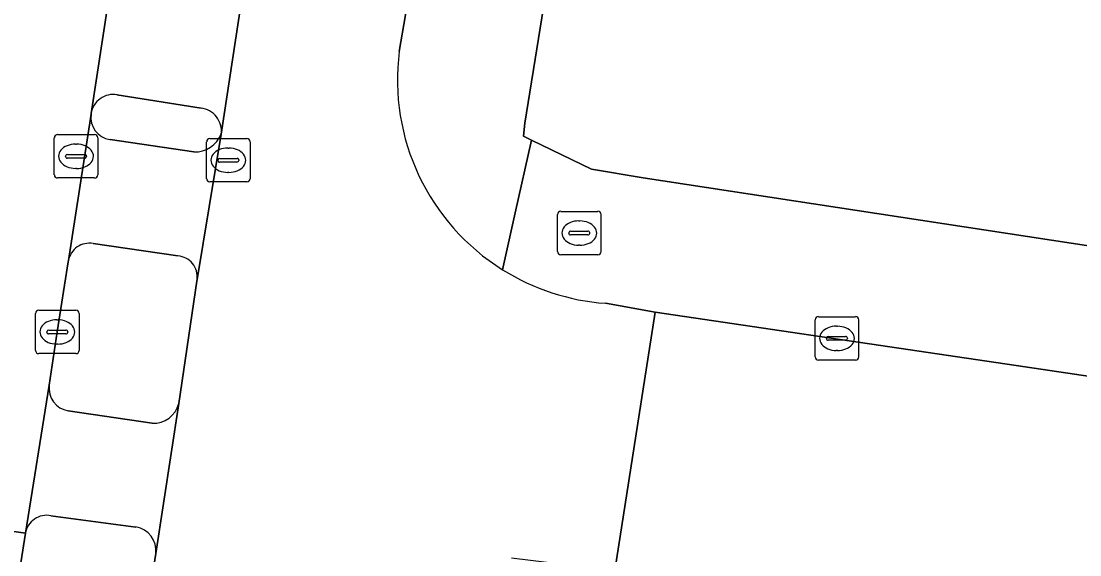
# Model space of a CAD drawing. Extents: x 161483 to 162250, y 379484 to 380833.
# Drawn here: x 161646.16 to 161670.56, y 380450.84 to 380463.15 of the extents above; entities that cross this region are included whole.
import ezdxf

# ---------------------------------------------------------------- set-up
doc = ezdxf.new("R2010")
doc.units = 0
for name, color, linetype in [('IMGEO_Berm_groen', 7, 'Continuous'), ('IMGEO_Brandkraan', 7, 'Continuous'), ('IMGEO_Erf', 7, 'Continuous'), ('IMGEO_Fietspad_gesloten', 7, 'Continuous'), ('IMGEO_Kolk', 7, 'Continuous'), ('IMGEO_Rijbaan_lokaal_open', 7, 'Continuous'), ('IMGEO_Rijbaan_regionaal_gesloten', 7, 'Continuous'), ('IMGEO_Rioolput', 7, 'Continuous'), ('IMGEO_Verkeerseiland_gesloten', 7, 'Continuous'), ('IMGEO_Verkeerseiland_groen', 7, 'Continuous'), ('IMGEO_Voetpad_open', 7, 'Continuous')]:
    doc.layers.add(name, color=color, linetype=linetype)

msp = doc.modelspace()

# ---------------------------------------------------------------- linework, layer by layer
at = {"layer": 'IMGEO_Berm_groen'}
for points in [[(161648.808, 380451.485), (161646.849, 380451.745)], [(161646.261, 380451.339), (161645.439, 380446.161), (161642.151, 380424.972), (161641.048, 380417.829)], [(161648.528, 380446.179), (161649.264, 380450.875)]]:
    msp.add_lwpolyline(points, dxfattribs=at)
for centre, radius, start, end in [((161646.753, 380451.256), 0.499, 78.8661, 170.3822), ((161648.71, 380450.937), 0.557, 353.6593, 79.9)]:
    msp.add_arc(centre, radius, start, end, dxfattribs=at)
at = {"layer": 'IMGEO_Brandkraan'}
for p, q in [((161658.522, 380457.836), (161658.522, 380458.688)), ((161658.597, 380458.762), (161659.449, 380458.762)), ((161659.01, 380458.542), (161659.035, 380458.542)), ((161659.523, 380458.688), (161659.523, 380457.836)), ((161658.824, 380458.305), (161659.222, 380458.305)), ((161658.781, 380458.256), (161658.781, 380458.268)), ((161659.219, 380458.219), (161658.821, 380458.219)), ((161659.265, 380458.268), (161659.265, 380458.256)), ((161659.033, 380457.982), (161659.008, 380457.982)), ((161659.449, 380457.762), (161658.597, 380457.762))]:
    msp.add_line(p, q, dxfattribs=at)
for points in [[(161658.522, 380457.836), (161658.522, 380458.688)], [(161658.597, 380458.762), (161659.449, 380458.762)], [(161659.523, 380458.688), (161659.523, 380457.836)], [(161659.449, 380457.762), (161658.597, 380457.762)]]:
    msp.add_lwpolyline(points, dxfattribs=at)
for centre, radius, start, end in [((161658.599, 380458.686), 0.0765, 91.552, 178.448), ((161658.599, 380458.686), 0.0765, 91.552, 178.448), ((161659.447, 380458.686), 0.0765, 1.552, 88.448), ((161659.447, 380458.686), 0.0765, 1.552, 88.448), ((161658.821, 380458.265), 0.0403, 85.8775, 175.7526), ((161659.226, 380458.267), 0.0386, 1.7309, 96.639), ((161658.818, 380458.255), 0.0366, 178.938, 274.7102), ((161659.222, 380458.262), 0.043, 264.8664, 352.4533), ((161658.599, 380457.838), 0.0765, 181.552, 268.448), ((161658.599, 380457.838), 0.0765, 181.552, 268.448), ((161659.447, 380457.838), 0.0765, 271.552, 358.448), ((161659.447, 380457.838), 0.0765, 271.552, 358.448)]:
    msp.add_arc(centre, radius, start, end, dxfattribs=at)
for centre, major_axis, ratio, start_param, end_param in [((161659.009, 380458.262), (-0.387, 0.002), 0.722429, 4.712389, 7.853982), ((161659.034, 380458.262), (-0.39, 0.002), 0.717154, 1.570796, 4.712389)]:
    msp.add_ellipse(centre, major_axis=major_axis, ratio=ratio, start_param=start_param, end_param=end_param, dxfattribs=at)
at = {"layer": 'IMGEO_Erf'}
msp.add_lwpolyline([(161746.578, 380565.893), (161701.408, 380572.822), (161675.834, 380576.755), (161672.785, 380556.708), (161672.018, 380551.67), (161669.47, 380534.918), (161668.107, 380525.958), (161665.107, 380506.236), (161664.729, 380506.368), (161663.777, 380500), (161663.405, 380497.51), (161661.323, 380483.575), (161659.867, 380473.831), (161659.847, 380473.707), (161657.766, 380460.798), (161657.736, 380460.494), (161657.919, 380460.405), (161659.307, 380459.731), (161660.495, 380459.537), (161723.59, 380449.899)], dxfattribs=at)
at = {"layer": 'IMGEO_Fietspad_gesloten'}
for points in [[(161647.772, 380461), (161647.25, 380457.627)], [(161650.216, 380457.194), (161650.772, 380460.545)], [(161650.142, 380460.131), (161648.209, 380460.416)], [(161647.821, 380458.019), (161649.775, 380457.734)], [(161646.808, 380454.756), (161646.261, 380451.339)], [(161649.18, 380453.879), (161647.247, 380454.164)], [(161649.264, 380450.875), (161649.792, 380454.334)], [(161646.849, 380451.745), (161648.808, 380451.485)]]:
    msp.add_lwpolyline(points, dxfattribs=at)
for centre, radius, start, end in [((161648.288, 380460.931), 0.521, 172.3574, 261.2567), ((161650.16, 380460.791), 0.66, 268.4689, 338.1524), ((161647.731, 380457.538), 0.489, 79.4332, 169.5072), ((161649.735, 380457.252), 0.484, 353.1585, 85.3163), ((161647.329, 380454.684), 0.526, 172.093, 261.0249), ((161649.216, 380454.469), 0.591, 266.4848, 346.7741), ((161646.753, 380451.256), 0.499, 78.8661, 170.3822), ((161648.71, 380450.937), 0.557, 353.6593, 79.9)]:
    msp.add_arc(centre, radius, start, end, dxfattribs=at)
at = {"layer": 'IMGEO_Kolk'}
for p, q in [((161646.494, 380455.556), (161646.494, 380456.408)), ((161646.569, 380456.482), (161647.421, 380456.482)), ((161647.495, 380456.408), (161647.495, 380455.556)), ((161646.982, 380456.262), (161647.007, 380456.262)), ((161664.459, 380455.408), (161664.459, 380456.26)), ((161664.534, 380456.334), (161665.386, 380456.334)), ((161664.947, 380456.114), (161664.972, 380456.114)), ((161665.46, 380456.26), (161665.46, 380455.408)), ((161646.753, 380455.976), (161646.753, 380455.988)), ((161647.191, 380455.939), (161646.793, 380455.939)), ((161646.796, 380456.025), (161647.194, 380456.025)), ((161647.237, 380455.988), (161647.237, 380455.976)), ((161664.761, 380455.877), (161665.159, 380455.877)), ((161647.005, 380455.702), (161646.98, 380455.702)), ((161664.718, 380455.828), (161664.718, 380455.84)), ((161665.156, 380455.791), (161664.758, 380455.791)), ((161665.202, 380455.84), (161665.202, 380455.828)), ((161647.421, 380455.482), (161646.569, 380455.482)), ((161664.97, 380455.554), (161664.945, 380455.554)), ((161665.386, 380455.334), (161664.534, 380455.334))]:
    msp.add_line(p, q, dxfattribs=at)
for points in [[(161646.494, 380455.556), (161646.494, 380456.408)], [(161646.569, 380456.482), (161647.421, 380456.482)], [(161647.495, 380456.408), (161647.495, 380455.556)], [(161664.459, 380455.408), (161664.459, 380456.26)], [(161664.534, 380456.334), (161665.386, 380456.334)], [(161665.46, 380456.26), (161665.46, 380455.408)], [(161647.421, 380455.482), (161646.569, 380455.482)], [(161665.386, 380455.334), (161664.534, 380455.334)]]:
    msp.add_lwpolyline(points, dxfattribs=at)
for centre, radius, start, end in [((161646.571, 380456.406), 0.0765, 91.552, 178.448), ((161646.571, 380456.406), 0.0765, 91.552, 178.448), ((161647.419, 380456.406), 0.0765, 1.552, 88.448), ((161647.419, 380456.406), 0.0765, 1.552, 88.448), ((161664.536, 380456.258), 0.0765, 91.552, 178.448), ((161664.536, 380456.258), 0.0765, 91.552, 178.448), ((161665.384, 380456.258), 0.0765, 1.552, 88.448), ((161665.384, 380456.258), 0.0765, 1.552, 88.448), ((161646.793, 380455.985), 0.0403, 85.8775, 175.7526), ((161646.79, 380455.975), 0.0366, 178.938, 274.7102), ((161647.194, 380455.982), 0.043, 264.8664, 352.4533), ((161647.198, 380455.987), 0.0386, 1.7309, 96.639), ((161664.758, 380455.837), 0.0403, 85.8775, 175.7526), ((161665.163, 380455.839), 0.0386, 1.7309, 96.639), ((161664.755, 380455.827), 0.0366, 178.938, 274.7102), ((161665.159, 380455.834), 0.043, 264.8664, 352.4533), ((161646.571, 380455.558), 0.0765, 181.552, 268.448), ((161646.571, 380455.558), 0.0765, 181.552, 268.448), ((161647.419, 380455.558), 0.0765, 271.552, 358.448), ((161647.419, 380455.558), 0.0765, 271.552, 358.448), ((161664.536, 380455.41), 0.0765, 181.552, 268.448), ((161664.536, 380455.41), 0.0765, 181.552, 268.448), ((161665.384, 380455.41), 0.0765, 271.552, 358.448), ((161665.384, 380455.41), 0.0765, 271.552, 358.448)]:
    msp.add_arc(centre, radius, start, end, dxfattribs=at)
for centre, major_axis, ratio, start_param, end_param in [((161646.981, 380455.982), (-0.387, 0.002), 0.722429, 4.712389, 7.853982), ((161647.006, 380455.982), (-0.39, 0.002), 0.717154, 1.570796, 4.712389), ((161664.946, 380455.834), (-0.387, 0.002), 0.722429, 4.712389, 7.853982), ((161664.971, 380455.834), (-0.39, 0.002), 0.717154, 1.570796, 4.712389)]:
    msp.add_ellipse(centre, major_axis=major_axis, ratio=ratio, start_param=start_param, end_param=end_param, dxfattribs=at)
at = {"layer": 'IMGEO_Rijbaan_lokaal_open'}
for points in [[(161654.873, 380462.449), (161655.161, 380464.143), (161651.409, 380464.752), (161651.297, 380463.998), (161651.293, 380463.973), (161650.772, 380460.545), (161650.216, 380457.194), (161650.209, 380457.15), (161649.792, 380454.334), (161649.264, 380450.875), (161648.528, 380446.179), (161652.379, 380445.573), (161652.552, 380446.641)], [(161660.774, 380456.435), (161659.625, 380456.642)], [(161657.46, 380450.776), (161659.843, 380450.48), (161660.774, 380456.435)], [(161697.076, 380450.97), (161691.961, 380451.756), (161687.434, 380452.451), (161681.29, 380453.395), (161669.297, 380455.18), (161660.774, 380456.435), (161659.843, 380450.48), (161661.237, 380450.25), (161665.389, 380449.714), (161672.865, 380448.575), (161684.802, 380446.806), (161691.17, 380445.817), (161699.969, 380444.448)]]:
    msp.add_lwpolyline(points, dxfattribs=at)
for centre, radius, start, end in [((161659.995, 380461.793), 5.163, 172.698, 237.9562), ((161659.999, 380461.802), 5.174, 237.9715, 265.8563)]:
    msp.add_arc(centre, radius, start, end, dxfattribs=at)
at = {"layer": 'IMGEO_Rijbaan_regionaal_gesloten'}
for points in [[(161641.048, 380417.829), (161642.151, 380424.972), (161645.439, 380446.161), (161646.261, 380451.339), (161646.808, 380454.756), (161646.995, 380455.982), (161647.246, 380457.599), (161647.25, 380457.627), (161647.772, 380461), (161647.775, 380461.021), (161648.295, 380464.441), (161649.025, 380469.128), (161651.635, 380486.367), (161653.143, 380496.494), (161654.512, 380506.645), (161655.782, 380515.801), (161657.26, 380526.888), (161657.873, 380531.094), (161658.647, 380535.366)], [(161652.853, 380520.272), (161651.329, 380508.705), (161649.071, 380492.835), (161646.73, 380476.922), (161644.867, 380464.973), (161644.329, 380461.536), (161644.325, 380461.51), (161643.772, 380458.125), (161643.328, 380455.279), (161642.779, 380451.838), (161646.261, 380451.339), (161646.808, 380454.756), (161646.995, 380455.982), (161647.246, 380457.599), (161647.25, 380457.627), (161647.772, 380461), (161647.775, 380461.021), (161648.295, 380464.441), (161649.025, 380469.128), (161651.635, 380486.367), (161653.143, 380496.494), (161654.512, 380506.645), (161655.782, 380515.801)], [(161641.048, 380417.829), (161642.151, 380424.972), (161645.439, 380446.161), (161646.261, 380451.339), (161642.779, 380451.838), (161642.529, 380450.244), (161639.939, 380433.74), (161636.463, 380411.798)]]:
    msp.add_lwpolyline(points, dxfattribs=at)
at = {"layer": 'IMGEO_Rioolput'}
for p, q in [((161647.001, 380460.531), (161647.853, 380460.531)), ((161646.926, 380459.605), (161646.926, 380460.457)), ((161647.414, 380460.311), (161647.439, 380460.311)), ((161647.927, 380460.457), (161647.927, 380459.605)), ((161650.436, 380459.515), (161650.436, 380460.367)), ((161650.511, 380460.441), (161651.363, 380460.441)), ((161651.437, 380460.367), (161651.437, 380459.515)), ((161647.185, 380460.025), (161647.185, 380460.037)), ((161647.228, 380460.074), (161647.626, 380460.074)), ((161647.669, 380460.037), (161647.669, 380460.025)), ((161650.924, 380460.221), (161650.949, 380460.221)), ((161647.623, 380459.988), (161647.225, 380459.988)), ((161650.695, 380459.935), (161650.695, 380459.947)), ((161651.133, 380459.898), (161650.735, 380459.898)), ((161650.738, 380459.984), (161651.136, 380459.984)), ((161651.179, 380459.947), (161651.179, 380459.935)), ((161647.853, 380459.531), (161647.001, 380459.531)), ((161647.437, 380459.751), (161647.412, 380459.751)), ((161650.947, 380459.661), (161650.922, 380459.661)), ((161651.363, 380459.441), (161650.511, 380459.441))]:
    msp.add_line(p, q, dxfattribs=at)
for points in [[(161647.001, 380460.531), (161647.853, 380460.531)], [(161646.926, 380459.605), (161646.926, 380460.457)], [(161647.927, 380460.457), (161647.927, 380459.605)], [(161650.436, 380459.515), (161650.436, 380460.367)], [(161650.511, 380460.441), (161651.363, 380460.441)], [(161651.437, 380460.367), (161651.437, 380459.515)], [(161647.853, 380459.531), (161647.001, 380459.531)], [(161651.363, 380459.441), (161650.511, 380459.441)]]:
    msp.add_lwpolyline(points, dxfattribs=at)
for centre, radius, start, end in [((161647.003, 380460.455), 0.0765, 91.552, 178.448), ((161647.003, 380460.455), 0.0765, 91.552, 178.448), ((161647.851, 380460.455), 0.0765, 1.552, 88.448), ((161647.851, 380460.455), 0.0765, 1.552, 88.448), ((161650.513, 380460.365), 0.0765, 91.552, 178.448), ((161650.513, 380460.365), 0.0765, 91.552, 178.448), ((161651.361, 380460.365), 0.0765, 1.552, 88.448), ((161651.361, 380460.365), 0.0765, 1.552, 88.448), ((161647.225, 380460.034), 0.0403, 85.8775, 175.7526), ((161647.222, 380460.024), 0.0366, 178.938, 274.7102), ((161647.626, 380460.031), 0.043, 264.8664, 352.4533), ((161647.63, 380460.036), 0.0386, 1.7309, 96.639), ((161650.735, 380459.944), 0.0403, 85.8775, 175.7526), ((161650.732, 380459.934), 0.0366, 178.938, 274.7102), ((161651.136, 380459.941), 0.043, 264.8664, 352.4533), ((161651.14, 380459.946), 0.0386, 1.7309, 96.639), ((161647.003, 380459.607), 0.0765, 181.552, 268.448), ((161647.003, 380459.607), 0.0765, 181.552, 268.448), ((161647.851, 380459.607), 0.0765, 271.552, 358.448), ((161647.851, 380459.607), 0.0765, 271.552, 358.448), ((161650.513, 380459.517), 0.0765, 181.552, 268.448), ((161650.513, 380459.517), 0.0765, 181.552, 268.448), ((161651.361, 380459.517), 0.0765, 271.552, 358.448), ((161651.361, 380459.517), 0.0765, 271.552, 358.448)]:
    msp.add_arc(centre, radius, start, end, dxfattribs=at)
for centre, major_axis, ratio, start_param, end_param in [((161647.413, 380460.031), (-0.387, 0.002), 0.722429, 4.712389, 7.853982), ((161647.438, 380460.031), (-0.39, 0.002), 0.717154, 1.570796, 4.712389), ((161650.923, 380459.941), (-0.387, 0.002), 0.722429, 4.712389, 7.853982), ((161650.948, 380459.941), (-0.39, 0.002), 0.717154, 1.570796, 4.712389)]:
    msp.add_ellipse(centre, major_axis=major_axis, ratio=ratio, start_param=start_param, end_param=end_param, dxfattribs=at)
at = {"layer": 'IMGEO_Verkeerseiland_gesloten'}
for points in [[(161650.306, 380461.139), (161648.37, 380461.45)], [(161647.775, 380461.021), (161647.772, 380461)], [(161648.209, 380460.416), (161650.142, 380460.131)]]:
    msp.add_lwpolyline(points, dxfattribs=at)
for centre, radius, start, end in [((161648.286, 380460.94), 0.517, 80.5924, 170.9914), ((161648.288, 380460.931), 0.521, 172.3574, 261.2567), ((161650.249, 380460.615), 0.527, 352.4002, 83.829), ((161650.16, 380460.791), 0.66, 268.4689, 338.1524)]:
    msp.add_arc(centre, radius, start, end, dxfattribs=at)
at = {"layer": 'IMGEO_Verkeerseiland_groen'}
for points in [[(161649.775, 380457.734), (161647.821, 380458.019)], [(161647.25, 380457.627), (161647.246, 380457.599), (161646.995, 380455.982), (161646.808, 380454.756)], [(161649.792, 380454.334), (161650.209, 380457.15)], [(161650.209, 380457.15), (161650.216, 380457.194)], [(161647.247, 380454.164), (161649.18, 380453.879)]]:
    msp.add_lwpolyline(points, dxfattribs=at)
for centre, radius, start, end in [((161647.731, 380457.538), 0.489, 79.4332, 169.5072), ((161649.735, 380457.252), 0.484, 353.1585, 85.3163), ((161647.329, 380454.684), 0.526, 172.093, 261.0249), ((161649.216, 380454.469), 0.591, 266.4848, 346.7741)]:
    msp.add_arc(centre, radius, start, end, dxfattribs=at)
at = {"layer": 'IMGEO_Voetpad_open'}
for points in [[(161657.255, 380457.416), (161657.546, 380458.727), (161657.919, 380460.405), (161657.736, 380460.494), (161657.766, 380460.798), (161659.847, 380473.707)], [(161648.295, 380464.441), (161647.775, 380461.021)], [(161655.208, 380464.448), (161655.161, 380464.143), (161654.873, 380462.449)], [(161650.772, 380460.545), (161651.293, 380463.973)], [(161648.37, 380461.45), (161650.306, 380461.139)], [(161660.495, 380459.537), (161659.307, 380459.731), (161657.919, 380460.405), (161657.546, 380458.727), (161657.255, 380457.416)], [(161727.758, 380449.302), (161723.59, 380449.899), (161660.495, 380459.537)], [(161659.625, 380456.642), (161660.774, 380456.435), (161669.297, 380455.18), (161681.29, 380453.395), (161687.434, 380452.451), (161691.961, 380451.756), (161697.076, 380450.97), (161704.644, 380449.834), (161709.188, 380449.153), (161711.844, 380448.754), (161722.958, 380447.035)]]:
    msp.add_lwpolyline(points, dxfattribs=at)
for centre, radius, start, end in [((161659.995, 380461.793), 5.163, 172.698, 237.9562), ((161648.286, 380460.94), 0.517, 80.5924, 170.9914), ((161650.249, 380460.615), 0.527, 352.4002, 83.829), ((161659.999, 380461.802), 5.174, 237.9715, 265.8563)]:
    msp.add_arc(centre, radius, start, end, dxfattribs=at)

doc.saveas('drawing.dxf')
